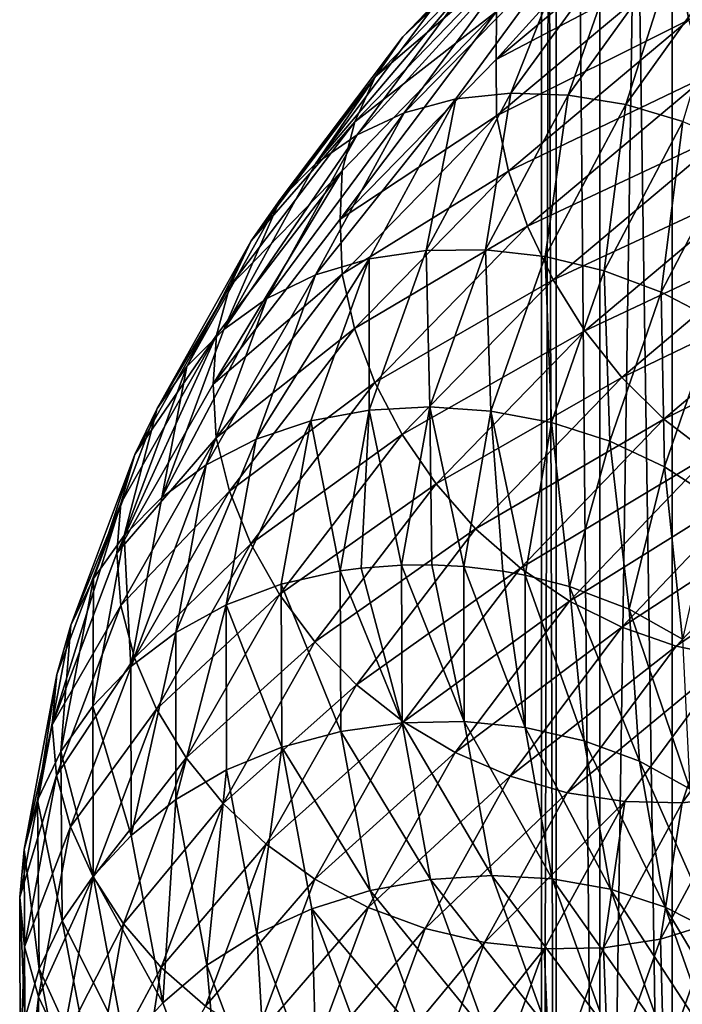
# Model space of a CAD drawing. Header units: metres. Extents: x -44 to 117, y -432 to 89.
# Tile 768 of 1056: x -18.97 to -14.56, y -117.96 to -111.4. Entities that reach past the tile are written whole.
import ezdxf

# ---------------------------------------------------------------- set-up
doc = ezdxf.new("R2010")
doc.units = ezdxf.units.M
doc.layers.add('solid_125568', color=7, linetype='CONTINUOUS')

msp = doc.modelspace()

# ---------------------------------------------------------------- linework, layer by layer
at = {"layer": 'solid_125568'}
for points in [[(-15.402517, -93.5, 337.264374), (-15.402539, -125.699997, 337.264557), (-15.5, -125.699997, 339)], [(-15.5, -93.5, 339), (-15.5, -125.699997, 339), (-15.402539, -125.699997, 340.735443)], [(-15.402517, -93.5, 337.264374), (-15.5, -125.699997, 339), (-15.5, -93.5, 339)], [(-15.402516, -93.5, 340.735657), (-15.5, -93.5, 339), (-15.402539, -125.699997, 340.735443)], [(-15.402517, -93.5, 337.264374), (-15.111382, -125.699997, 335.550934), (-15.402539, -125.699997, 337.264557)], [(-15.402516, -93.5, 340.735657), (-15.402539, -125.699997, 340.735443), (-15.111382, -125.699997, 342.449066)], [(-15.402517, -93.5, 337.264374), (-15.111362, -93.5, 335.550842), (-15.111382, -125.699997, 335.550934)], [(-15.111361, -93.5, 342.449158), (-15.402516, -93.5, 340.735657), (-15.111382, -125.699997, 342.449066)], [(-14.630223, -93.5, 333.880768), (-14.630192, -125.699997, 333.880676), (-15.111382, -125.699997, 335.550934)], [(-15.111362, -93.5, 335.550842), (-14.630223, -93.5, 333.880768), (-15.111382, -125.699997, 335.550934)], [(-15.111361, -93.5, 342.449158), (-15.111382, -125.699997, 342.449066), (-14.630192, -125.699997, 344.119324)], [(-14.630218, -93.5, 344.119263), (-15.111361, -93.5, 342.449158), (-14.630192, -125.699997, 344.119324)], [(-14.630223, -93.5, 333.880768), (-13.965068, -93.5, 332.274902), (-14.630192, -125.699997, 333.880676)], [(-13.965055, -93.5, 345.725128), (-14.630218, -93.5, 344.119263), (-14.630192, -125.699997, 344.119324)], [(-13.965068, -93.5, 332.274902), (-13.965017, -125.699997, 332.274811), (-14.630192, -125.699997, 333.880676)], [(-13.965055, -93.5, 345.725128), (-14.630192, -125.699997, 344.119324), (-13.965017, -125.699997, 345.725189)], [(-14.591278, -110.335777, 941.304871), (-15.802165, -111.67057, 940.185242), (-14.585851, -110.654922, 941.512512)], [(-14.591278, -110.335777, 941.304871), (-15.799011, -111.351295, 939.981995), (-15.802165, -111.67057, 940.185242)], [(-14.591872, -111.032867, 941.620178), (-14.519282, -111.406342, 941.72113), (-13.151553, -110.452316, 942.91333)], [(-15.42017, -110.469917, 939.30603), (-16.423744, -111.518867, 937.914551), (-15.59187, -110.731613, 939.550598)], [(-16.198242, -111.289803, 937.681152), (-16.423744, -111.518867, 937.914551), (-15.42017, -110.469917, 939.30603)], [(-14.585851, -110.654922, 941.512512), (-15.802165, -111.67057, 940.185242), (-14.591872, -111.032867, 941.620178)], [(-15.59187, -110.731613, 939.550598), (-16.606642, -111.786285, 938.140198), (-15.719516, -111.027496, 939.777832)], [(-16.423744, -111.518867, 937.914551), (-16.606642, -111.786285, 938.140198), (-15.59187, -110.731613, 939.550598)], [(-15.308924, -110.893608, 936.989868), (-16.413879, -112.024612, 935.8125), (-15.636391, -110.971802, 937.213196)], [(-15.308924, -110.893608, 936.989868), (-16.070049, -111.93235, 935.622437), (-16.413879, -112.024612, 935.8125)], [(-15.703585, -111.893311, 935.447449), (-16.070049, -111.93235, 935.622437), (-15.308924, -110.893608, 936.989868)], [(-14.95983, -110.870087, 936.779663), (-15.703585, -111.893311, 935.447449), (-15.308924, -110.893608, 936.989868)], [(-15.323627, -111.906128, 935.290283), (-15.703585, -111.893311, 935.447449), (-14.95983, -110.870087, 936.779663)], [(-14.597861, -110.899406, 936.586365), (-15.323627, -111.906128, 935.290283), (-14.95983, -110.870087, 936.779663)], [(-14.939291, -111.96936, 935.15387), (-15.323627, -111.906128, 935.290283), (-14.597861, -110.899406, 936.586365)], [(-14.231737, -110.979698, 936.413696), (-14.939291, -111.96936, 935.15387), (-14.597861, -110.899406, 936.586365)], [(-15.636391, -110.971802, 937.213196), (-16.726862, -112.170479, 936.014099), (-15.934421, -111.105408, 937.445496)], [(-15.636391, -110.971802, 937.213196), (-16.413879, -112.024612, 935.8125), (-16.726862, -112.170479, 936.014099)], [(-15.719516, -111.027496, 939.777832), (-16.742582, -112.085655, 938.352844), (-15.799011, -111.351295, 939.981995)], [(-16.606642, -111.786285, 938.140198), (-16.742582, -112.085655, 938.352844), (-15.719516, -111.027496, 939.777832)], [(-15.802165, -111.67057, 940.185242), (-15.799704, -112.044014, 940.293762), (-14.591872, -111.032867, 941.620178)], [(-14.591872, -111.032867, 941.620178), (-15.799704, -112.044014, 940.293762), (-14.519282, -111.406342, 941.72113)], [(-14.559555, -112.08136, 935.041382), (-14.939291, -111.96936, 935.15387), (-14.231737, -110.979698, 936.413696)], [(-15.934421, -111.105408, 937.445496), (-17.003931, -112.365135, 936.222168), (-16.198242, -111.289803, 937.681152)], [(-15.934421, -111.105408, 937.445496), (-16.726862, -112.170479, 936.014099), (-17.003931, -112.365135, 936.222168)], [(-16.198242, -111.289803, 937.681152), (-17.003931, -112.365135, 936.222168), (-16.423744, -111.518867, 937.914551)], [(-15.799011, -111.351295, 939.981995), (-16.840717, -112.733253, 938.740784), (-15.802165, -111.67057, 940.185242)], [(-15.799011, -111.351295, 939.981995), (-16.827217, -112.410591, 938.54718), (-16.840717, -112.733253, 938.740784)], [(-16.742582, -112.085655, 938.352844), (-16.827217, -112.410591, 938.54718), (-15.799011, -111.351295, 939.981995)], [(-15.799704, -112.044014, 940.293762), (-15.721124, -112.411736, 940.400269), (-14.519282, -111.406342, 941.72113)], [(-14.519282, -111.406342, 941.72113), (-15.721124, -112.411736, 940.400269), (-14.402329, -111.780777, 941.78125)], [(-16.423744, -111.518867, 937.914551), (-17.240725, -112.602371, 936.431519), (-16.606642, -111.786285, 938.140198)], [(-17.003931, -112.365135, 936.222168), (-17.240725, -112.602371, 936.431519), (-16.423744, -111.518867, 937.914551)], [(-15.802165, -111.67057, 940.185242), (-16.840717, -112.733253, 938.740784), (-15.799704, -112.044014, 940.293762)], [(-16.606642, -111.786285, 938.140198), (-17.432741, -112.87574, 936.637268), (-16.742582, -112.085655, 938.352844)], [(-17.240725, -112.602371, 936.431519), (-17.432741, -112.87574, 936.637268), (-16.606642, -111.786285, 938.140198)], [(-15.721124, -112.411736, 940.400269), (-15.594454, -112.778465, 940.470459), (-14.402329, -111.780777, 941.78125)], [(-14.402329, -111.780777, 941.78125), (-15.594454, -112.778465, 940.470459), (-14.244617, -112.147346, 941.800232)], [(-15.703585, -111.893311, 935.447449), (-16.267918, -112.940369, 934.048218), (-16.070049, -111.93235, 935.622437)], [(-15.874311, -112.936119, 933.928833), (-16.267918, -112.940369, 934.048218), (-15.703585, -111.893311, 935.447449)], [(-15.323627, -111.906128, 935.290283), (-15.874311, -112.936119, 933.928833), (-15.703585, -111.893311, 935.447449)], [(-16.070049, -111.93235, 935.622437), (-17.00383, -113.102234, 934.341797), (-16.413879, -112.024612, 935.8125)], [(-16.070049, -111.93235, 935.622437), (-16.647566, -112.99543, 934.186523), (-17.00383, -113.102234, 934.341797)], [(-16.267918, -112.940369, 934.048218), (-16.647566, -112.99543, 934.186523), (-16.070049, -111.93235, 935.622437)], [(-15.476155, -112.981705, 933.830322), (-15.874311, -112.936119, 933.928833), (-15.323627, -111.906128, 935.290283)], [(-14.939291, -111.96936, 935.15387), (-15.476155, -112.981705, 933.830322), (-15.323627, -111.906128, 935.290283)], [(-16.413879, -112.024612, 935.8125), (-17.328194, -113.260742, 934.511292), (-16.726862, -112.170479, 936.014099)], [(-16.413879, -112.024612, 935.8125), (-17.00383, -113.102234, 934.341797), (-17.328194, -113.260742, 934.511292)], [(-15.082756, -113.075943, 933.755005), (-15.476155, -112.981705, 933.830322), (-14.939291, -111.96936, 935.15387)], [(-14.559555, -112.08136, 935.041382), (-15.082756, -113.075943, 933.755005), (-14.939291, -111.96936, 935.15387)], [(-16.742582, -112.085655, 938.352844), (-17.57543, -113.178719, 936.834473), (-16.827217, -112.410591, 938.54718)], [(-17.432741, -112.87574, 936.637268), (-17.57543, -113.178719, 936.834473), (-16.742582, -112.085655, 938.352844)], [(-16.840717, -112.733253, 938.740784), (-16.827999, -113.098564, 938.855225), (-15.799704, -112.044014, 940.293762)], [(-15.799704, -112.044014, 940.293762), (-16.827999, -113.098564, 938.855225), (-15.721124, -112.411736, 940.400269)], [(-14.70334, -113.217445, 933.705505), (-15.082756, -113.075943, 933.755005), (-14.559555, -112.08136, 935.041382)], [(-14.193286, -112.240303, 934.956299), (-14.70334, -113.217445, 933.705505), (-14.559555, -112.08136, 935.041382)], [(-15.594454, -112.778465, 940.470459), (-15.42362, -113.135597, 940.503784), (-14.244617, -112.147346, 941.800232)], [(-14.244617, -112.147346, 941.800232), (-15.42362, -113.135597, 940.503784), (-14.049722, -112.497208, 941.77771)], [(-16.726862, -112.170479, 936.014099), (-17.615345, -113.465996, 934.690613), (-17.003931, -112.365135, 936.222168)], [(-16.726862, -112.170479, 936.014099), (-17.328194, -113.260742, 934.511292), (-17.615345, -113.465996, 934.690613)], [(-14.347148, -113.404869, 933.684326), (-14.70334, -113.217445, 933.705505), (-14.193286, -112.240303, 934.956299)], [(-16.827217, -112.410591, 938.54718), (-17.685766, -113.830856, 937.201599), (-16.840717, -112.733253, 938.740784)], [(-16.827217, -112.410591, 938.54718), (-17.664242, -113.504791, 937.018433), (-17.685766, -113.830856, 937.201599)], [(-17.57543, -113.178719, 936.834473), (-17.664242, -113.504791, 937.018433), (-16.827217, -112.410591, 938.54718)], [(-17.003931, -112.365135, 936.222168), (-17.615345, -113.465996, 934.690613), (-17.240725, -112.602371, 936.431519)], [(-16.827999, -113.098564, 938.855225), (-16.744322, -113.460129, 938.967773), (-15.721124, -112.411736, 940.400269)], [(-15.721124, -112.411736, 940.400269), (-16.744322, -113.460129, 938.967773), (-15.594454, -112.778465, 940.470459)], [(-15.42362, -113.135597, 940.503784), (-15.212523, -113.474518, 940.499512), (-14.049722, -112.497208, 941.77771)], [(-14.049722, -112.497208, 941.77771), (-15.212523, -113.474518, 940.499512), (-13.82127, -112.821556, 941.71344)], [(-17.240725, -112.602371, 936.431519), (-17.860723, -113.711647, 934.874939), (-17.432741, -112.87574, 936.637268)], [(-17.615345, -113.465996, 934.690613), (-17.860723, -113.711647, 934.874939), (-17.240725, -112.602371, 936.431519)], [(-16.840717, -112.733253, 938.740784), (-17.685766, -113.830856, 937.201599), (-16.827999, -113.098564, 938.855225)], [(-16.744322, -113.460129, 938.967773), (-16.609373, -113.818611, 939.048889), (-15.594454, -112.778465, 940.470459)], [(-15.594454, -112.778465, 940.470459), (-16.609373, -113.818611, 939.048889), (-15.42362, -113.135597, 940.503784)], [(-17.432741, -112.87574, 936.637268), (-18.059666, -113.991127, 935.059814), (-17.57543, -113.178719, 936.834473)], [(-17.860723, -113.711647, 934.874939), (-18.059666, -113.991127, 935.059814), (-17.432741, -112.87574, 936.637268)], [(-15.212523, -113.474518, 940.499512), (-14.965112, -113.786667, 940.457153), (-13.82127, -112.821556, 941.71344)], [(-13.82127, -112.821556, 941.71344), (-14.965112, -113.786667, 940.457153), (-13.563074, -113.11171, 941.606873)], [(-16.267918, -112.940369, 934.048218), (-16.647406, -114.002953, 932.599915), (-16.647566, -112.99543, 934.186523)], [(-16.244623, -113.981285, 932.519409), (-16.647406, -114.002953, 932.599915), (-16.267918, -112.940369, 934.048218)], [(-15.874311, -112.936119, 933.928833), (-16.244623, -113.981285, 932.519409), (-16.267918, -112.940369, 934.048218)], [(-15.837171, -114.008865, 932.460022), (-16.244623, -113.981285, 932.519409), (-15.874311, -112.936119, 933.928833)], [(-15.476155, -112.981705, 933.830322), (-15.837171, -114.008865, 932.460022), (-15.874311, -112.936119, 933.928833)], [(-16.647566, -112.99543, 934.186523), (-17.400576, -114.196014, 932.819763), (-17.00383, -113.102234, 934.341797)], [(-16.647566, -112.99543, 934.186523), (-17.035923, -114.074379, 932.700378), (-17.400576, -114.196014, 932.819763)], [(-16.647406, -114.002953, 932.599915), (-17.035923, -114.074379, 932.700378), (-16.647566, -112.99543, 934.186523)], [(-15.434577, -114.084953, 932.423096), (-15.837171, -114.008865, 932.460022), (-15.476155, -112.981705, 933.830322)], [(-15.082756, -113.075943, 933.755005), (-15.434577, -114.084953, 932.423096), (-15.476155, -112.981705, 933.830322)], [(-17.00383, -113.102234, 934.341797), (-17.732632, -114.367424, 932.956238), (-17.328194, -113.260742, 934.511292)], [(-17.00383, -113.102234, 934.341797), (-17.400576, -114.196014, 932.819763), (-17.732632, -114.367424, 932.956238)], [(-17.685766, -113.830856, 937.201599), (-17.665106, -114.187714, 937.322632), (-16.827999, -113.098564, 938.855225)], [(-16.827999, -113.098564, 938.855225), (-17.665106, -114.187714, 937.322632), (-16.744322, -113.460129, 938.967773)], [(-16.609373, -113.818611, 939.048889), (-16.427361, -114.165657, 939.097656), (-15.42362, -113.135597, 940.503784)], [(-15.42362, -113.135597, 940.503784), (-16.427361, -114.165657, 939.097656), (-15.212523, -113.474518, 940.499512)], [(-15.046324, -114.208633, 932.410339), (-15.434577, -114.084953, 932.423096), (-15.082756, -113.075943, 933.755005)], [(-14.70334, -113.217445, 933.705505), (-15.046324, -114.208633, 932.410339), (-15.082756, -113.075943, 933.755005)], [(-14.965112, -113.786667, 940.457153), (-14.685491, -114.063606, 940.375732), (-13.563074, -113.11171, 941.606873)], [(-13.563074, -113.11171, 941.606873), (-14.685491, -114.063606, 940.375732), (-13.279602, -113.360085, 941.458496)], [(-17.57543, -113.178719, 936.834473), (-18.207474, -114.297791, 935.241028), (-17.664242, -113.504791, 937.018433)], [(-18.059666, -113.991127, 935.059814), (-18.207474, -114.297791, 935.241028), (-17.57543, -113.178719, 936.834473)], [(-17.328194, -113.260742, 934.511292), (-18.026602, -114.583473, 933.105835), (-17.615345, -113.465996, 934.690613)], [(-17.328194, -113.260742, 934.511292), (-17.732632, -114.367424, 932.956238), (-18.026602, -114.583473, 933.105835)], [(-14.681904, -114.379021, 932.42334), (-15.046324, -114.208633, 932.410339), (-14.70334, -113.217445, 933.705505)], [(-14.347148, -113.404869, 933.684326), (-14.681904, -114.379021, 932.42334), (-14.70334, -113.217445, 933.705505)], [(-14.685491, -114.063606, 940.375732), (-14.378466, -114.298012, 940.25531), (-13.279602, -113.360085, 941.458496)], [(-17.615345, -113.465996, 934.690613), (-18.026602, -114.583473, 933.105835), (-17.860723, -113.711647, 934.874939)], [(-17.665106, -114.187714, 937.322632), (-17.57728, -114.542793, 937.441589), (-16.744322, -113.460129, 938.967773)], [(-16.744322, -113.460129, 938.967773), (-17.57728, -114.542793, 937.441589), (-16.609373, -113.818611, 939.048889)], [(-14.350062, -114.594421, 932.462646), (-14.681904, -114.379021, 932.42334), (-14.347148, -113.404869, 933.684326)], [(-17.664242, -113.504791, 937.018433), (-18.326817, -114.954597, 935.586121), (-17.685766, -113.830856, 937.201599)], [(-17.664242, -113.504791, 937.018433), (-18.299448, -114.625, 935.414124), (-18.326817, -114.954597, 935.586121)], [(-18.207474, -114.297791, 935.241028), (-18.299448, -114.625, 935.414124), (-17.664242, -113.504791, 937.018433)], [(-16.427361, -114.165657, 939.097656), (-16.202461, -114.492905, 939.113159), (-15.212523, -113.474518, 940.499512)], [(-15.212523, -113.474518, 940.499512), (-16.202461, -114.492905, 939.113159), (-14.965112, -113.786667, 940.457153)], [(-17.860723, -113.711647, 934.874939), (-18.277777, -114.837685, 933.264343), (-18.059666, -113.991127, 935.059814)], [(-18.026602, -114.583473, 933.105835), (-18.277777, -114.837685, 933.264343), (-17.860723, -113.711647, 934.874939)], [(-16.202461, -114.492905, 939.113159), (-15.938901, -114.792046, 939.094299), (-14.965112, -113.786667, 940.457153)], [(-14.965112, -113.786667, 940.457153), (-15.938901, -114.792046, 939.094299), (-14.685491, -114.063606, 940.375732)], [(-17.685766, -113.830856, 937.201599), (-18.326817, -114.954597, 935.586121), (-17.665106, -114.187714, 937.322632)], [(-17.57728, -114.542793, 937.441589), (-17.435589, -114.892586, 937.534363), (-16.609373, -113.818611, 939.048889)], [(-16.609373, -113.818611, 939.048889), (-17.435589, -114.892586, 937.534363), (-16.427361, -114.165657, 939.097656)], [(-16.244623, -113.981285, 932.519409), (-16.431334, -115.033501, 931.080078), (-16.647406, -114.002953, 932.599915)], [(-16.22963, -115.03196, 931.06781), (-16.431334, -115.033501, 931.080078), (-16.244623, -113.981285, 932.519409)], [(-16.017313, -115.042938, 931.060425), (-16.22963, -115.03196, 931.06781), (-16.244623, -113.981285, 932.519409)], [(-15.837171, -114.008865, 932.460022), (-16.017313, -115.042938, 931.060425), (-16.244623, -113.981285, 932.519409)], [(-18.059666, -113.991127, 935.059814), (-18.481386, -115.123367, 933.427795), (-18.207474, -114.297791, 935.241028)], [(-18.277777, -114.837685, 933.264343), (-18.481386, -115.123367, 933.427795), (-18.059666, -113.991127, 935.059814)], [(-16.647406, -114.002953, 932.599915), (-16.839828, -115.07309, 931.121033), (-17.035923, -114.074379, 932.700378)], [(-16.700863, -115.053993, 931.104614), (-16.839828, -115.07309, 931.121033), (-16.647406, -114.002953, 932.599915)], [(-16.431334, -115.033501, 931.080078), (-16.700863, -115.053993, 931.104614), (-16.647406, -114.002953, 932.599915)], [(-15.758062, -115.074066, 931.059204), (-16.017313, -115.042938, 931.060425), (-15.837171, -114.008865, 932.460022)], [(-15.60897, -115.101105, 931.062622), (-15.758062, -115.074066, 931.059204), (-15.837171, -114.008865, 932.460022)], [(-15.434577, -114.084953, 932.423096), (-15.60897, -115.101105, 931.062622), (-15.837171, -114.008865, 932.460022)], [(-17.035923, -114.074379, 932.700378), (-17.599812, -115.297363, 931.265625), (-17.400576, -114.196014, 932.819763)], [(-17.035923, -114.074379, 932.700378), (-17.232229, -115.161148, 931.182922), (-17.599812, -115.297363, 931.265625)], [(-16.839828, -115.07309, 931.121033), (-17.232229, -115.161148, 931.182922), (-17.035923, -114.074379, 932.700378)], [(-15.938901, -114.792046, 939.094299), (-15.641031, -115.054909, 939.039978), (-14.685491, -114.063606, 940.375732)], [(-14.685491, -114.063606, 940.375732), (-15.641031, -115.054909, 939.039978), (-14.378466, -114.298012, 940.25531)], [(-15.31488, -115.175423, 931.078857), (-15.60897, -115.101105, 931.062622), (-15.434577, -114.084953, 932.423096)], [(-15.046324, -114.208633, 932.410339), (-15.31488, -115.175423, 931.078857), (-15.434577, -114.084953, 932.423096)], [(-17.435589, -114.892586, 937.534363), (-17.244463, -115.229019, 937.599548), (-16.427361, -114.165657, 939.097656)], [(-16.427361, -114.165657, 939.097656), (-17.244463, -115.229019, 937.599548), (-16.202461, -114.492905, 939.113159)], [(-18.326817, -114.954597, 935.586121), (-18.300383, -115.30262, 935.714417), (-17.665106, -114.187714, 937.322632)], [(-17.665106, -114.187714, 937.322632), (-18.300383, -115.30262, 935.714417), (-17.57728, -114.542793, 937.441589)], [(-17.400576, -114.196014, 932.819763), (-17.935328, -115.481499, 931.368225), (-17.732632, -114.367424, 932.956238)], [(-17.400576, -114.196014, 932.819763), (-17.599812, -115.297363, 931.265625), (-17.935328, -115.481499, 931.368225)], [(-14.916055, -115.327484, 931.124451), (-15.31488, -115.175423, 931.078857), (-15.046324, -114.208633, 932.410339)], [(-14.681904, -114.379021, 932.42334), (-14.916055, -115.327484, 931.124451), (-15.046324, -114.208633, 932.410339)], [(-18.207474, -114.297791, 935.241028), (-18.632633, -115.433762, 933.592468), (-18.299448, -114.625, 935.414124)], [(-18.481386, -115.123367, 933.427795), (-18.632633, -115.433762, 933.592468), (-18.207474, -114.297791, 935.241028)], [(-15.641031, -115.054909, 939.039978), (-15.313943, -115.274437, 938.949707), (-14.378466, -114.298012, 940.25531)], [(-14.378466, -114.298012, 940.25531), (-15.313943, -115.274437, 938.949707), (-14.051368, -114.486801, 940.099915)], [(-17.732632, -114.367424, 932.956238), (-18.232918, -115.708473, 931.48761), (-18.026602, -114.583473, 933.105835)], [(-17.732632, -114.367424, 932.956238), (-17.935328, -115.481499, 931.368225), (-18.232918, -115.708473, 931.48761)], [(-14.561205, -115.526993, 931.194214), (-14.916055, -115.327484, 931.124451), (-14.681904, -114.379021, 932.42334)], [(-14.350062, -114.594421, 932.462646), (-14.561205, -115.526993, 931.194214), (-14.681904, -114.379021, 932.42334)], [(-17.244463, -115.229019, 937.599548), (-17.008316, -115.544006, 937.635925), (-16.202461, -114.492905, 939.113159)], [(-16.202461, -114.492905, 939.113159), (-17.008316, -115.544006, 937.635925), (-15.938901, -114.792046, 939.094299)], [(-15.313943, -115.274437, 938.949707), (-14.965449, -115.447861, 938.826782), (-14.051368, -114.486801, 940.099915)], [(-14.051368, -114.486801, 940.099915), (-14.965449, -115.447861, 938.826782), (-13.711981, -114.627823, 939.914917)], [(-18.300383, -115.30262, 935.714417), (-18.209415, -115.65094, 935.840088), (-17.57728, -114.542793, 937.441589)], [(-17.57728, -114.542793, 937.441589), (-18.209415, -115.65094, 935.840088), (-17.435589, -114.892586, 937.534363)], [(-18.299448, -114.625, 935.414124), (-18.75819, -116.096916, 933.912598), (-18.326817, -114.954597, 935.586121)], [(-18.299448, -114.625, 935.414124), (-18.726725, -115.7621, 933.754517), (-18.75819, -116.096916, 933.912598)], [(-18.632633, -115.433762, 933.592468), (-18.726725, -115.7621, 933.754517), (-18.299448, -114.625, 935.414124)], [(-18.026602, -114.583473, 933.105835), (-18.232918, -115.708473, 931.48761), (-18.277777, -114.837685, 933.264343)], [(-14.965449, -115.447861, 938.826782), (-14.603902, -115.573341, 938.67572), (-13.711981, -114.627823, 939.914917)], [(-13.711981, -114.627823, 939.914917), (-14.603902, -115.573341, 938.67572), (-13.368134, -114.718941, 939.705627)], [(-14.603902, -115.573341, 938.67572), (-14.23769, -115.649071, 938.501099), (-13.368134, -114.718941, 939.705627)], [(-18.277777, -114.837685, 933.264343), (-18.487192, -115.971458, 931.619934), (-18.481386, -115.123367, 933.427795)], [(-18.232918, -115.708473, 931.48761), (-18.487192, -115.971458, 931.619934), (-18.277777, -114.837685, 933.264343)], [(-17.008316, -115.544006, 937.635925), (-16.731602, -115.829498, 937.64209), (-15.938901, -114.792046, 939.094299)], [(-15.938901, -114.792046, 939.094299), (-16.731602, -115.829498, 937.64209), (-15.641031, -115.054909, 939.039978)], [(-18.209415, -115.65094, 935.840088), (-18.062597, -115.991714, 935.945007), (-17.435589, -114.892586, 937.534363)], [(-17.435589, -114.892586, 937.534363), (-18.062597, -115.991714, 935.945007), (-17.244463, -115.229019, 937.599548)], [(-18.326817, -114.954597, 935.586121), (-18.75819, -116.096916, 933.912598), (-18.300383, -115.30262, 935.714417)], [(-16.428108, -116.084084, 929.628235), (-16.700863, -115.053993, 931.104614), (-16.431334, -115.033501, 931.080078)], [(-16.015989, -116.075333, 929.648743), (-16.431334, -115.033501, 931.080078), (-16.22963, -115.03196, 931.06781)], [(-16.015989, -116.075333, 929.648743), (-16.428108, -116.084084, 929.628235), (-16.431334, -115.033501, 931.080078)], [(-16.015989, -116.075333, 929.648743), (-16.22963, -115.03196, 931.06781), (-16.017313, -115.042938, 931.060425)], [(-16.835472, -116.140869, 929.62915), (-17.232229, -115.161148, 931.182922), (-16.839828, -115.07309, 931.121033)], [(-16.428108, -116.084084, 929.628235), (-16.839828, -115.07309, 931.121033), (-16.700863, -115.053993, 931.104614)], [(-16.428108, -116.084084, 929.628235), (-16.835472, -116.140869, 929.62915), (-16.839828, -115.07309, 931.121033)], [(-16.731602, -115.829498, 937.64209), (-16.418867, -116.077583, 937.616455), (-15.641031, -115.054909, 939.039978)], [(-15.641031, -115.054909, 939.039978), (-16.418867, -116.077583, 937.616455), (-15.313943, -115.274437, 938.949707)], [(-15.60877, -116.11483, 929.690308), (-16.017313, -115.042938, 931.060425), (-15.758062, -115.074066, 931.059204)], [(-15.60877, -116.11483, 929.690308), (-16.015989, -116.075333, 929.648743), (-16.017313, -115.042938, 931.060425)], [(-15.60877, -116.11483, 929.690308), (-15.758062, -115.074066, 931.059204), (-15.60897, -115.101105, 931.062622)], [(-15.216122, -116.202583, 929.752747), (-15.60897, -115.101105, 931.062622), (-15.31488, -115.175423, 931.078857)], [(-15.216122, -116.202583, 929.752747), (-15.60877, -116.11483, 929.690308), (-15.60897, -115.101105, 931.062622)], [(-18.481386, -115.123367, 933.427795), (-18.699747, -116.274605, 931.766907), (-18.632633, -115.433762, 933.592468)], [(-18.487192, -115.971458, 931.619934), (-18.699747, -116.274605, 931.766907), (-18.481386, -115.123367, 933.427795)], [(-17.228447, -116.245277, 929.652222), (-17.599812, -115.297363, 931.265625), (-17.232229, -115.161148, 931.182922)], [(-16.835472, -116.140869, 929.62915), (-17.228447, -116.245277, 929.652222), (-17.232229, -115.161148, 931.182922)], [(-18.062597, -115.991714, 935.945007), (-17.86454, -116.317146, 936.027466), (-17.244463, -115.229019, 937.599548)], [(-17.244463, -115.229019, 937.599548), (-17.86454, -116.317146, 936.027466), (-17.008316, -115.544006, 937.635925)], [(-14.847713, -116.338638, 929.835815), (-15.31488, -115.175423, 931.078857), (-14.916055, -115.327484, 931.124451)], [(-14.847713, -116.338638, 929.835815), (-15.216122, -116.202583, 929.752747), (-15.31488, -115.175423, 931.078857)], [(-17.933481, -116.594269, 929.76709), (-17.935328, -115.481499, 931.368225), (-17.599812, -115.297363, 931.265625)], [(-17.597403, -116.396835, 929.698242), (-17.933481, -116.594269, 929.76709), (-17.599812, -115.297363, 931.265625)], [(-17.228447, -116.245277, 929.652222), (-17.597403, -116.396835, 929.698242), (-17.599812, -115.297363, 931.265625)], [(-16.418867, -116.077583, 937.616455), (-16.07543, -116.281509, 937.558167), (-15.313943, -115.274437, 938.949707)], [(-15.313943, -115.274437, 938.949707), (-16.07543, -116.281509, 937.558167), (-14.965449, -115.447861, 938.826782)], [(-18.75819, -116.096916, 933.912598), (-18.72772, -116.434227, 934.050781), (-18.300383, -115.30262, 935.714417)], [(-18.300383, -115.30262, 935.714417), (-18.72772, -116.434227, 934.050781), (-18.209415, -115.65094, 935.840088)], [(-14.512344, -116.522148, 929.938354), (-14.916055, -115.327484, 931.124451), (-14.561205, -115.526993, 931.194214)], [(-14.512344, -116.522148, 929.938354), (-14.847713, -116.338638, 929.835815), (-14.916055, -115.327484, 931.124451)], [(-18.632633, -115.433762, 933.592468), (-18.854252, -116.598946, 931.919373), (-18.726725, -115.7621, 933.754517)], [(-18.699747, -116.274605, 931.766907), (-18.854252, -116.598946, 931.919373), (-18.632633, -115.433762, 933.592468)], [(-18.231014, -116.832077, 929.856018), (-18.232918, -115.708473, 931.48761), (-17.935328, -115.481499, 931.368225)], [(-17.933481, -116.594269, 929.76709), (-18.231014, -116.832077, 929.856018), (-17.935328, -115.481499, 931.368225)], [(-16.07543, -116.281509, 937.558167), (-15.709499, -116.438835, 937.469604), (-14.965449, -115.447861, 938.826782)], [(-14.965449, -115.447861, 938.826782), (-15.709499, -116.438835, 937.469604), (-14.603902, -115.573341, 938.67572)], [(-17.86454, -116.317146, 936.027466), (-17.619846, -116.619423, 936.085754), (-17.008316, -115.544006, 937.635925)], [(-17.008316, -115.544006, 937.635925), (-17.619846, -116.619423, 936.085754), (-16.731602, -115.829498, 937.64209)], [(-15.709499, -116.438835, 937.469604), (-15.329898, -116.548035, 937.354553), (-14.603902, -115.573341, 938.67572)], [(-14.603902, -115.573341, 938.67572), (-15.329898, -116.548035, 937.354553), (-14.23769, -115.649071, 938.501099)], [(-18.72772, -116.434227, 934.050781), (-18.634642, -116.775612, 934.183472), (-18.209415, -115.65094, 935.840088)], [(-18.209415, -115.65094, 935.840088), (-18.634642, -116.775612, 934.183472), (-18.062597, -115.991714, 935.945007)], [(-15.329898, -116.548035, 937.354553), (-14.945482, -116.607635, 937.216675), (-14.23769, -115.649071, 938.501099)], [(-14.23769, -115.649071, 938.501099), (-14.945482, -116.607635, 937.216675), (-14.565267, -116.616417, 937.059082)], [(-14.23769, -115.649071, 938.501099), (-14.565267, -116.616417, 937.059082), (-13.875407, -115.67347, 938.306946)], [(-13.875407, -115.67347, 938.306946), (-14.565267, -116.616417, 937.059082), (-14.198416, -116.573372, 936.884827)], [(-18.231014, -116.832077, 929.856018), (-18.487192, -115.971458, 931.619934), (-18.232918, -115.708473, 931.48761)], [(-18.726725, -115.7621, 933.754517), (-18.944708, -116.92543, 932.068481), (-18.75819, -116.096916, 933.912598)], [(-18.854252, -116.598946, 931.919373), (-18.944708, -116.92543, 932.068481), (-18.726725, -115.7621, 933.754517)], [(-17.619846, -116.619423, 936.085754), (-17.333136, -116.89077, 936.118042), (-16.731602, -115.829498, 937.64209)], [(-16.731602, -115.829498, 937.64209), (-17.333136, -116.89077, 936.118042), (-16.418867, -116.077583, 937.616455)], [(-18.485159, -117.103531, 929.961792), (-18.699747, -116.274605, 931.766907), (-18.487192, -115.971458, 931.619934)], [(-18.634642, -116.775612, 934.183472), (-18.484365, -117.10714, 934.300964), (-18.062597, -115.991714, 935.945007)], [(-18.231014, -116.832077, 929.856018), (-18.485159, -117.103531, 929.961792), (-18.487192, -115.971458, 931.619934)], [(-18.062597, -115.991714, 935.945007), (-18.484365, -117.10714, 934.300964), (-17.86454, -116.317146, 936.027466)], [(-17.333136, -116.89077, 936.118042), (-17.009111, -117.123573, 936.122437), (-16.418867, -116.077583, 937.616455)], [(-16.418867, -116.077583, 937.616455), (-17.009111, -117.123573, 936.122437), (-16.07543, -116.281509, 937.558167)], [(-16.428108, -116.084084, 929.628235), (-16.239082, -117.12561, 928.182861), (-16.835472, -116.140869, 929.62915)], [(-16.015989, -116.075333, 929.648743), (-15.831697, -117.098953, 928.243347), (-16.428108, -116.084084, 929.628235)], [(-15.831697, -117.098953, 928.243347), (-16.239082, -117.12561, 928.182861), (-16.428108, -116.084084, 929.628235)], [(-15.429145, -117.120407, 928.324158), (-15.831697, -117.098953, 928.243347), (-16.015989, -116.075333, 929.648743)], [(-15.60877, -116.11483, 929.690308), (-15.429145, -117.120407, 928.324158), (-16.015989, -116.075333, 929.648743)], [(-18.75819, -116.096916, 933.912598), (-18.973711, -117.243286, 932.209839), (-18.72772, -116.434227, 934.050781)], [(-18.944708, -116.92543, 932.068481), (-18.973711, -117.243286, 932.209839), (-18.75819, -116.096916, 933.912598)], [(-16.835472, -116.140869, 929.62915), (-16.64175, -117.199699, 928.143982), (-17.228447, -116.245277, 929.652222)], [(-16.239082, -117.12561, 928.182861), (-16.64175, -117.199699, 928.143982), (-16.835472, -116.140869, 929.62915)], [(-15.041026, -117.190422, 928.424133), (-15.429145, -117.120407, 928.324158), (-15.60877, -116.11483, 929.690308)], [(-15.216122, -116.202583, 929.752747), (-15.041026, -117.190422, 928.424133), (-15.60877, -116.11483, 929.690308)], [(-14.676929, -117.309525, 928.542175), (-15.041026, -117.190422, 928.424133), (-15.216122, -116.202583, 929.752747)], [(-14.847713, -116.338638, 929.835815), (-14.676929, -117.309525, 928.542175), (-15.216122, -116.202583, 929.752747)], [(-18.691088, -117.401695, 930.081543), (-18.854252, -116.598946, 931.919373), (-18.699747, -116.274605, 931.766907)], [(-18.485159, -117.103531, 929.961792), (-18.691088, -117.401695, 930.081543), (-18.699747, -116.274605, 931.766907)], [(-17.228447, -116.245277, 929.652222), (-17.394995, -117.486618, 928.137756), (-17.597403, -116.396835, 929.698242)], [(-17.228447, -116.245277, 929.652222), (-17.030214, -117.320343, 928.128418), (-17.394995, -117.486618, 928.137756)], [(-16.64175, -117.199699, 928.143982), (-17.030214, -117.320343, 928.128418), (-17.228447, -116.245277, 929.652222)], [(-17.009111, -117.123573, 936.122437), (-16.65325, -117.311348, 936.097534), (-16.07543, -116.281509, 937.558167)], [(-16.07543, -116.281509, 937.558167), (-16.65325, -117.311348, 936.097534), (-15.709499, -116.438835, 937.469604)], [(-18.484365, -117.10714, 934.300964), (-18.28163, -117.421303, 934.401184), (-17.86454, -116.317146, 936.027466)], [(-17.86454, -116.317146, 936.027466), (-18.28163, -117.421303, 934.401184), (-17.619846, -116.619423, 936.085754)], [(-14.345531, -117.477287, 928.67627), (-14.676929, -117.309525, 928.542175), (-14.847713, -116.338638, 929.835815)], [(-14.512344, -116.522148, 929.938354), (-14.345531, -117.477287, 928.67627), (-14.847713, -116.338638, 929.835815)], [(-17.597403, -116.396835, 929.698242), (-17.727324, -117.696846, 928.172852), (-17.933481, -116.594269, 929.76709)], [(-17.597403, -116.396835, 929.698242), (-17.394995, -117.486618, 928.137756), (-17.727324, -117.696846, 928.172852)], [(-18.973711, -117.243286, 932.209839), (-18.942322, -117.573174, 932.352356), (-18.72772, -116.434227, 934.050781)], [(-18.72772, -116.434227, 934.050781), (-18.942322, -117.573174, 932.352356), (-18.634642, -116.775612, 934.183472)], [(-16.65325, -117.311348, 936.097534), (-16.274061, -117.452011, 936.044922), (-15.709499, -116.438835, 937.469604)], [(-15.709499, -116.438835, 937.469604), (-16.274061, -117.452011, 936.044922), (-15.329898, -116.548035, 937.354553)], [(-18.843985, -117.719551, 930.212463), (-18.944708, -116.92543, 932.068481), (-18.854252, -116.598946, 931.919373)], [(-18.691088, -117.401695, 930.081543), (-18.843985, -117.719551, 930.212463), (-18.854252, -116.598946, 931.919373)], [(-17.933481, -116.594269, 929.76709), (-18.021545, -117.945328, 928.231384), (-18.231014, -116.832077, 929.856018)], [(-17.933481, -116.594269, 929.76709), (-17.727324, -117.696846, 928.172852), (-18.021545, -117.945328, 928.231384)], [(-16.274061, -117.452011, 936.044922), (-15.880743, -117.54438, 935.967529), (-15.329898, -116.548035, 937.354553)], [(-15.329898, -116.548035, 937.354553), (-15.880743, -117.54438, 935.967529), (-14.945482, -116.607635, 937.216675)], [(-15.880743, -117.54438, 935.967529), (-15.482515, -117.587334, 935.86792), (-14.945482, -116.607635, 937.216675)], [(-14.945482, -116.607635, 937.216675), (-15.482515, -117.587334, 935.86792), (-15.088712, -117.579979, 935.748535)], [(-14.945482, -116.607635, 937.216675), (-15.088712, -117.579979, 935.748535), (-14.565267, -116.616417, 937.059082)], [(-14.198416, -116.573372, 936.884827), (-14.708776, -117.521683, 935.611389), (-14.352157, -117.411819, 935.458435)], [(-14.565267, -116.616417, 937.059082), (-14.708776, -117.521683, 935.611389), (-14.198416, -116.573372, 936.884827)], [(-18.28163, -117.421303, 934.401184), (-18.031166, -117.710571, 934.482056), (-17.619846, -116.619423, 936.085754)], [(-17.619846, -116.619423, 936.085754), (-18.031166, -117.710571, 934.482056), (-17.333136, -116.89077, 936.118042)], [(-14.565267, -116.616417, 937.059082), (-15.088712, -117.579979, 935.748535), (-14.708776, -117.521683, 935.611389)], [(-18.942322, -117.573174, 932.352356), (-18.848242, -117.907524, 932.492126), (-18.634642, -116.775612, 934.183472)], [(-18.634642, -116.775612, 934.183472), (-18.848242, -117.907524, 932.492126), (-18.484365, -117.10714, 934.300964)], [(-18.231014, -116.832077, 929.856018), (-18.021545, -117.945328, 928.231384), (-18.485159, -117.103531, 929.961792)], [(-18.93903, -118.050064, 930.351868), (-18.973711, -117.243286, 932.209839), (-18.944708, -116.92543, 932.068481)], [(-18.843985, -117.719551, 930.212463), (-18.93903, -118.050064, 930.351868), (-18.944708, -116.92543, 932.068481)], [(-18.031166, -117.710571, 934.482056), (-17.737722, -117.967453, 934.541382), (-17.333136, -116.89077, 936.118042)], [(-17.333136, -116.89077, 936.118042), (-17.737722, -117.967453, 934.541382), (-17.009111, -117.123573, 936.122437)], [(-18.848242, -117.907524, 932.492126), (-18.696146, -118.229897, 932.622559), (-18.484365, -117.10714, 934.300964)], [(-18.484365, -117.10714, 934.300964), (-18.696146, -118.229897, 932.622559), (-18.28163, -117.421303, 934.401184)], [(-18.485159, -117.103531, 929.961792), (-18.272831, -118.225235, 928.310791), (-18.691088, -117.401695, 930.081543)], [(-18.021545, -117.945328, 928.231384), (-18.272831, -118.225235, 928.310791), (-18.485159, -117.103531, 929.961792)], [(-17.737722, -117.967453, 934.541382), (-17.406088, -118.184616, 934.576782), (-17.009111, -117.123573, 936.122437)], [(-17.009111, -117.123573, 936.122437), (-17.406088, -118.184616, 934.576782), (-16.65325, -117.311348, 936.097534)], [(-16.239082, -117.12561, 928.182861), (-15.866202, -118.149582, 926.76178), (-16.64175, -117.199699, 928.143982)], [(-15.831697, -117.098953, 928.243347), (-15.468163, -118.105469, 926.861572), (-16.239082, -117.12561, 928.182861)], [(-15.468163, -118.105469, 926.861572), (-15.866202, -118.149582, 926.76178), (-16.239082, -117.12561, 928.182861)], [(-15.074836, -118.109314, 926.980957), (-15.468163, -118.105469, 926.861572), (-15.831697, -117.098953, 928.243347)], [(-15.429145, -117.120407, 928.324158), (-15.074836, -118.109314, 926.980957), (-15.831697, -117.098953, 928.243347)], [(-14.69564, -118.162041, 927.11792), (-15.074836, -118.109314, 926.980957), (-15.429145, -117.120407, 928.324158)], [(-15.041026, -117.190422, 928.424133), (-14.69564, -118.162041, 927.11792), (-15.429145, -117.120407, 928.324158)], [(-16.64175, -117.199699, 928.143982), (-16.259617, -118.24054, 926.683777), (-17.030214, -117.320343, 928.128418)], [(-15.866202, -118.149582, 926.76178), (-16.259617, -118.24054, 926.683777), (-16.64175, -117.199699, 928.143982)], [(-14.339978, -118.264618, 927.270386), (-14.69564, -118.162041, 927.11792), (-15.041026, -117.190422, 928.424133)], [(-14.676929, -117.309525, 928.542175), (-14.339978, -118.264618, 927.270386), (-15.041026, -117.190422, 928.424133)], [(-18.971397, -118.384499, 930.496033), (-18.942322, -117.573174, 932.352356), (-18.973711, -117.243286, 932.209839)], [(-18.93903, -118.050064, 930.351868), (-18.971397, -118.384499, 930.496033), (-18.973711, -117.243286, 932.209839)], [(-14.687133, -118.358864, 934.176331), (-14.354847, -118.185089, 934.043457), (-14.02741, -117.25074, 935.292419)], [(-14.352157, -117.411819, 935.458435), (-14.687133, -118.358864, 934.176331), (-14.02741, -117.25074, 935.292419)], [(-17.406088, -118.184616, 934.576782), (-17.041845, -118.355904, 934.586304), (-16.65325, -117.311348, 936.097534)], [(-17.030214, -117.320343, 928.128418), (-16.995644, -118.557617, 926.603394), (-17.394995, -117.486618, 928.137756)], [(-16.65325, -117.311348, 936.097534), (-17.041845, -118.355904, 934.586304), (-16.274061, -117.452011, 936.044922)], [(-17.030214, -117.320343, 928.128418), (-16.63917, -118.377007, 926.630066), (-16.995644, -118.557617, 926.603394)], [(-16.259617, -118.24054, 926.683777), (-16.63917, -118.377007, 926.630066), (-17.030214, -117.320343, 928.128418)], [(-14.016301, -118.417015, 927.435547), (-14.339978, -118.264618, 927.270386), (-14.676929, -117.309525, 928.542175)], [(-14.345531, -117.477287, 928.67627), (-14.016301, -118.417015, 927.435547), (-14.676929, -117.309525, 928.542175)], [(-18.691088, -117.401695, 930.081543), (-18.476408, -118.529488, 928.408691), (-18.843985, -117.719551, 930.212463)], [(-18.696146, -118.229897, 932.622559), (-18.481207, -118.545006, 932.745728), (-18.28163, -117.421303, 934.401184)], [(-18.272831, -118.225235, 928.310791), (-18.476408, -118.529488, 928.408691), (-18.691088, -117.401695, 930.081543)], [(-18.28163, -117.421303, 934.401184), (-18.481207, -118.545006, 932.745728), (-18.031166, -117.710571, 934.482056)], [(-17.041845, -118.355904, 934.586304), (-16.653708, -118.479546, 934.570801), (-16.274061, -117.452011, 936.044922)], [(-16.274061, -117.452011, 936.044922), (-16.653708, -118.479546, 934.570801), (-15.880743, -117.54438, 935.967529)], [(-14.708776, -117.521683, 935.611389), (-14.687133, -118.358864, 934.176331), (-14.352157, -117.411819, 935.458435)], [(-17.394995, -117.486618, 928.137756), (-17.320461, -118.780304, 926.605164), (-17.727324, -117.696846, 928.172852)], [(-17.394995, -117.486618, 928.137756), (-16.995644, -118.557617, 926.603394), (-17.320461, -118.780304, 926.605164)], [(-15.088712, -117.579979, 935.748535), (-15.052006, -118.483017, 934.293152), (-14.708776, -117.521683, 935.611389)], [(-14.708776, -117.521683, 935.611389), (-15.052006, -118.483017, 934.293152), (-14.687133, -118.358864, 934.176331)], [(-18.939987, -118.710892, 930.640137), (-18.942322, -117.573174, 932.352356), (-18.971397, -118.384499, 930.496033)], [(-18.939987, -118.710892, 930.640137), (-18.848242, -117.907524, 932.492126), (-18.942322, -117.573174, 932.352356)], [(-16.653708, -118.479546, 934.570801), (-16.251143, -118.554726, 934.532104), (-15.880743, -117.54438, 935.967529)], [(-15.880743, -117.54438, 935.967529), (-16.251143, -118.554726, 934.532104), (-15.482515, -117.587334, 935.86792)], [(-16.251143, -118.554726, 934.532104), (-15.843626, -118.580681, 934.472107), (-15.482515, -117.587334, 935.86792)], [(-15.482515, -117.587334, 935.86792), (-15.843626, -118.580681, 934.472107), (-15.44071, -118.55687, 934.39209)], [(-15.482515, -117.587334, 935.86792), (-15.44071, -118.55687, 934.39209), (-15.088712, -117.579979, 935.748535)], [(-15.088712, -117.579979, 935.748535), (-15.44071, -118.55687, 934.39209), (-15.052006, -118.483017, 934.293152)], [(-18.843985, -117.719551, 930.212463), (-18.627531, -118.850952, 928.522827), (-18.93903, -118.050064, 930.351868)], [(-18.476408, -118.529488, 928.408691), (-18.627531, -118.850952, 928.522827), (-18.843985, -117.719551, 930.212463)], [(-18.481207, -118.545006, 932.745728), (-18.208372, -118.835999, 932.854858), (-18.031166, -117.710571, 934.482056)], [(-18.031166, -117.710571, 934.482056), (-18.208372, -118.835999, 932.854858), (-17.737722, -117.967453, 934.541382)], [(-17.727324, -117.696846, 928.172852), (-17.608042, -119.039192, 926.63385), (-18.021545, -117.945328, 928.231384)], [(-17.727324, -117.696846, 928.172852), (-17.320461, -118.780304, 926.605164), (-17.608042, -119.039192, 926.63385)], [(-18.939987, -118.710892, 930.640137), (-18.845831, -119.038177, 930.787109), (-18.848242, -117.907524, 932.492126)], [(-18.845831, -119.038177, 930.787109), (-18.696146, -118.229897, 932.622559), (-18.848242, -117.907524, 932.492126)], [(-18.021545, -117.945328, 928.231384), (-17.608042, -119.039192, 926.63385), (-18.272831, -118.225235, 928.310791)]]:
    msp.add_3dface(points, dxfattribs=at)

doc.saveas('drawing.dxf')
